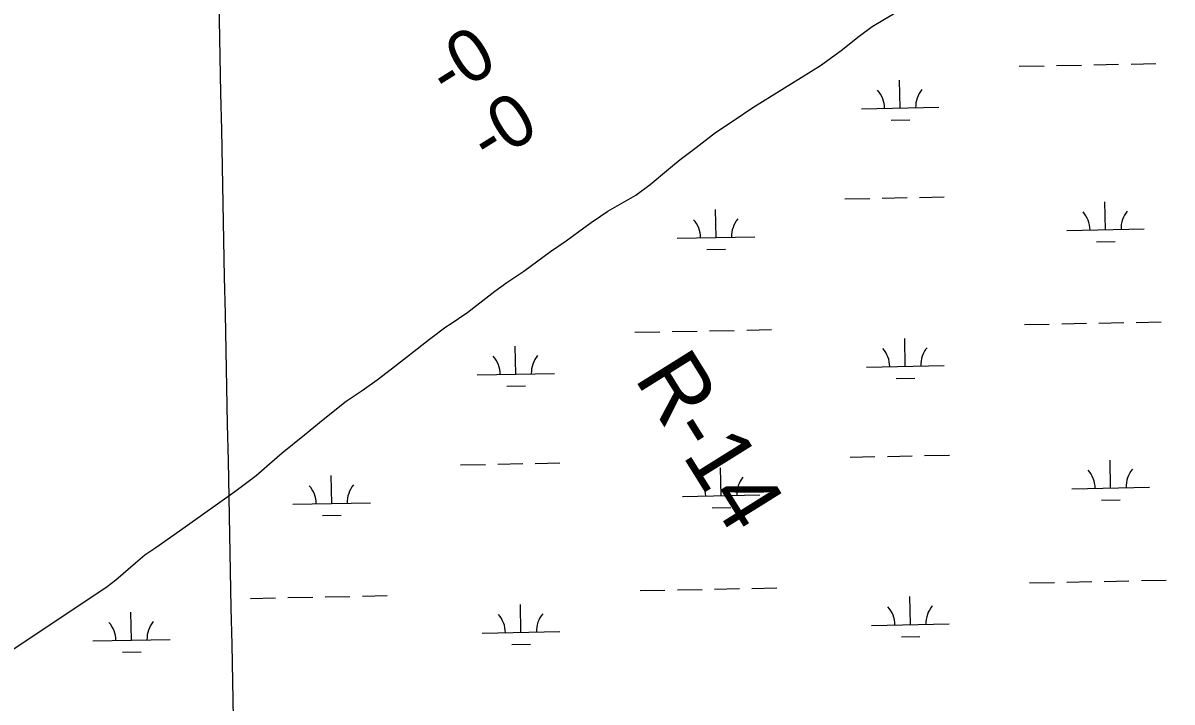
# Model space of a CAD drawing. Extents: x 3989314 to 4027622, y 243956 to 270014.
# Drawn here: x 4014361 to 4015842, y 262667 to 263542 of the extents above; entities that cross this region are included whole.
import ezdxf

# ---------------------------------------------------------------- set-up
doc = ezdxf.new("R2010")
doc.units = 0
for name, color, linetype in [('V-GRID-MAJR', 7, 'Continuous'), ('V-RIVR-EDGE', 7, 'Continuous'), ('V-RIVR-RANG', 7, 'Continuous'), ('V-RIVR-RANG-IDEN', 7, 'Continuous'), ('V-WETL-SWMP', 7, 'Continuous')]:
    doc.layers.add(name, color=color, linetype=linetype)

msp = doc.modelspace()

# ---------------------------------------------------------------- linework, layer by layer
at = {"layer": 'V-GRID-MAJR'}
msp.add_spline([(4014889.957, 249819.943), (4014768.3740000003, 255876.52300000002), (4014646.73, 261936.18600000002), (4014525.085, 267995.84), (4014525.023, 267998.933)], degree=3, dxfattribs=at)
at = {"layer": 'V-RIVR-EDGE'}
for points in [[(4015301.6890000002, 263432.50800000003), (4015388.84, 263486.77), (4015415.296, 263506.011), (4015438.457, 263524.455), (4015455.14, 263536.944), (4015482.843, 263553.533), (4015498.8340000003, 263564.506), (4015548.848, 263591.48), (4015574.159, 263608.567), (4015619.535, 263642.422), (4015635.525, 263653.397), (4015658.145, 263667.487), (4015684.278, 263682.368), (4015736.512, 263710.819), (4015785.058, 263740.232), (4015814.1070000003, 263758.318), (4015841.3880000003, 263775.575), (4015862.923, 263789.909)], [(4014268.1350000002, 262681.713), (4014380.452, 262756.119), (4014469.703, 262816.007), (4014480.824, 262824.25800000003), (4014506.0330000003, 262846.151), (4014518.296, 262856.559), (4014532.509, 262866.265), (4014570.059, 262892.666), (4014634.062, 262938.09), (4014661.642, 262958.613), (4014678.829, 262973.928), (4014695.116, 262988.172), (4014724.065, 263011.067), (4014747.912, 263030.80700000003), (4014777.747, 263054.335), (4014798.3910000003, 263068.038), (4014817.511, 263081.993), (4014835.978, 263095.966), (4014851.344, 263108.265), (4014869.145, 263121.816), (4014885.179, 263134.536), (4014906.0870000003, 263150.197), (4014911.6350000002, 263153.777), (4014934.503, 263169.174), (4014969.231, 263196.298), (4014984.788, 263207.281), (4015006.544, 263221.83), (4015041.011, 263247.213), (4015061, 263260.931), (4015077.241, 263273.20900000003), (4015093.242, 263284.62), (4015105.237, 263292.851), (4015114.7800000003, 263299.173), (4015150.665, 263319.936), (4015169.345, 263333.684), (4015192.756, 263353.43700000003), (4015208.128, 263365.952), (4015228.373, 263381.193), (4015253.524, 263400.684), (4015276.384, 263415.643), (4015301.6890000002, 263432.50800000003)]]:
    msp.add_lwpolyline(points, dxfattribs=at)
at = {"layer": 'V-WETL-SWMP'}
for p, q in [((4015740.8823413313, 263487.6871900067), (4015772.87598857, 263488.3247920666)), ((4015788.872812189, 263488.6435930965), (4015820.8664594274, 263489.28119515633)), ((4015644.901399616, 263485.774383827), (4015676.8950468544, 263486.41198588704)), ((4015692.891870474, 263486.73078691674), (4015724.885517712, 263487.36838897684)), ((4015491.3511274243, 263431.96220177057), (4015490.6338251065, 263467.95505491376)), ((4015441.3610536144, 263430.9659485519), (4015541.341201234, 263432.9584549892)), ((4015479.6609733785, 263416.29516441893), (4015503.6562088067, 263416.77336596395)), ((4015420.2576906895, 263315.0904586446), (4015452.2513379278, 263315.7280607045)), ((4015468.2481615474, 263316.04686173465), (4015500.2418087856, 263316.6844637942)), ((4015516.2386324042, 263317.0032648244), (4015548.232279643, 263317.640866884)), ((4015755.9603369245, 263275.341464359), (4015755.2430346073, 263311.3343175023)), ((4015254.151977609, 263265.34091515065), (4015253.434675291, 263301.33376829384)), ((4015204.161903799, 263264.344661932), (4015304.1420514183, 263266.3371683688)), ((4015705.970263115, 263274.3452111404), (4015805.950410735, 263276.33771757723)), ((4015744.2701828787, 263259.6744270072), (4015768.2654183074, 263260.15262855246)), ((4015242.4618235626, 263249.6738777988), (4015266.457058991, 263250.152079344)), ((4015651.5299704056, 263153.16542773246), (4015683.5236176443, 263153.80302979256)), ((4015699.5204412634, 263154.12183082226), (4015731.514088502, 263154.7594328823)), ((4015747.510912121, 263155.07823391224), (4015779.5045593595, 263155.71583597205)), ((4015795.5013829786, 263156.034637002), (4015827.4950302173, 263156.67223906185)), ((4015149.72161109, 263143.1648785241), (4015181.7152583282, 263143.8024805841)), ((4015197.7120819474, 263144.1212816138), (4015229.7057291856, 263144.75888367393)), ((4015245.702552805, 263145.0776847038), (4015277.6962000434, 263145.7152867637)), ((4015293.6930236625, 263146.0340877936), (4015325.686670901, 263146.6716898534)), ((4015497.9796982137, 263099.35324567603), (4015497.262395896, 263135.3460988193)), ((4014996.1713388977, 263089.35269646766), (4014995.4540365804, 263125.34554961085)), ((4014946.181265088, 263088.356443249), (4015046.1614127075, 263090.3489496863)), ((4015447.989624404, 263098.3569924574), (4015547.9697720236, 263100.3494988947)), ((4014984.481184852, 263073.685659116), (4015008.47642028, 263074.16386066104)), ((4015486.2895441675, 263083.68620832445), (4015510.2847795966, 263084.16440986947)), ((4015522.8672031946, 262984.3943087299), (4015554.860850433, 262985.0319107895)), ((4014925.0779021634, 262972.4809533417), (4014957.0715494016, 262973.11855540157)), ((4014973.068373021, 262973.43735643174), (4015005.062020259, 262974.0749584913)), ((4015021.0588438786, 262974.3937595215), (4015053.052491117, 262975.0313615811)), ((4015426.8862614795, 262982.48150255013), (4015458.879908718, 262983.11910461)), ((4015474.8767323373, 262983.4379056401), (4015506.8703795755, 262984.07550769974)), ((4015762.588907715, 262942.73250826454), (4015761.871605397, 262978.72536140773)), ((4014758.9721890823, 262922.73140984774), (4014758.254886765, 262958.72426299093)), ((4015260.7805483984, 262932.73195905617), (4015260.0632460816, 262968.72481219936)), ((4015712.5988339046, 262941.7362550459), (4015812.5789815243, 262943.7287614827)), ((4015210.7904745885, 262931.7357058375), (4015310.7706222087, 262933.7282122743)), ((4015750.8987536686, 262927.0654709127), (4015774.893989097, 262927.5436724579)), ((4014708.9821152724, 262921.7351566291), (4014808.962262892, 262923.7276630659)), ((4015249.0903943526, 262917.0649217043), (4015273.085629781, 262917.54312324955)), ((4014747.282035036, 262907.0643724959), (4014771.277270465, 262907.5425740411)), ((4015706.1490120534, 262821.5128747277), (4015738.142659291, 262822.1504767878)), ((4015754.1394829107, 262822.46927781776), (4015786.133130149, 262823.10687987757)), ((4015802.129953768, 262823.4256809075), (4015834.123601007, 262824.0632829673)), ((4015156.3501818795, 262810.55592242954), (4015188.3438291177, 262811.19352448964)), ((4015204.3406527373, 262811.51232551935), (4015236.3342999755, 262812.1499275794)), ((4015252.331123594, 262812.4687286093), (4015284.324770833, 262813.1063306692)), ((4015300.321594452, 262813.42513169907), (4015332.3152416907, 262814.06273375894)), ((4015658.158541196, 262820.556471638), (4015690.152188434, 262821.1940736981)), ((4014654.5418225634, 262800.55537322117), (4014686.535469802, 262801.1929752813)), ((4014702.5322934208, 262801.5117763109), (4014734.5259406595, 262802.149378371)), ((4014750.5227642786, 262802.46817940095), (4014782.5164115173, 262803.10578146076)), ((4014798.513235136, 262803.4245824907), (4014830.5068823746, 262804.0621845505)), ((4015002.799909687, 262756.7437403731), (4015002.08260737, 262792.73659351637)), ((4015504.6082690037, 262766.74428958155), (4015503.8909666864, 262802.73714272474)), ((4014500.991550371, 262746.74319116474), (4014500.274248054, 262782.73604430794)), ((4015454.6181951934, 262765.7480363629), (4015554.5983428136, 262767.74054280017)), ((4014451.0014765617, 262745.74693794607), (4014550.9816241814, 262747.73944438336)), ((4014952.8098358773, 262755.7474871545), (4015052.789983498, 262757.7399935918)), ((4015492.9181149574, 262751.0772522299), (4015516.9133503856, 262751.5554537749)), ((4014991.109755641, 262741.07670302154), (4015015.10499107, 262741.55490456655)), ((4014489.301396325, 262731.0761538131), (4014513.296631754, 262731.5543553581))]:
    msp.add_line(p, q, dxfattribs=at)
for points in [[(4014380.452, 262756.119), (4014469.703, 262816.007), (4014480.823, 262824.259), (4014506.032, 262846.151), (4014518.2970000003, 262856.559), (4014532.5100000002, 262866.265), (4014570.06, 262892.666), (4014634.061, 262938.09), (4014661.6410000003, 262958.614), (4014678.828, 262973.928), (4014695.117, 262988.17100000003), (4014724.0640000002, 263011.066), (4014747.9110000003, 263030.80700000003), (4014777.747, 263054.335), (4014798.3910000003, 263068.037), (4014817.511, 263081.993), (4014835.977, 263095.966), (4014851.345, 263108.265), (4014869.146, 263121.817), (4014885.179, 263134.537), (4014906.088, 263150.19800000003), (4014911.6350000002, 263153.778), (4014934.504, 263169.174), (4014969.2320000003, 263196.298), (4014984.787, 263207.282), (4015006.543, 263221.831), (4015041.011, 263247.214), (4015061, 263260.931), (4015077.241, 263273.20900000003), (4015093.242, 263284.62), (4015105.236, 263292.85), (4015114.7800000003, 263299.174), (4015150.666, 263319.936), (4015169.345, 263333.684), (4015192.756, 263353.436), (4015208.128, 263365.953), (4015228.372, 263381.194), (4015253.524, 263400.684), (4015276.383, 263415.643), (4015301.69, 263432.509), (4015388.839, 263486.76900000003), (4015415.295, 263506.01), (4015438.4560000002, 263524.456), (4015455.139, 263536.943), (4015482.842, 263553.533)], [(4014268.1350000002, 262681.714), (4014380.452, 262756.119)]]:
    msp.add_lwpolyline(points, dxfattribs=at)
for centre, radius, start, end in [((4015436.109697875, 263431.3361916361), 35.24628790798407, 0.3698775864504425, 41.913535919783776), ((4015546.5736360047, 263433.53762975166), 35.246287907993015, 140.36987458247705, 181.91353291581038), ((4015700.7189073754, 263274.7154542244), 35.24628790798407, 0.3698775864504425, 41.913535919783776), ((4015811.1828455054, 263276.9168923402), 35.246287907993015, 140.36987458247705, 181.91353291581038), ((4015198.9105480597, 263264.71490501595), 35.24628790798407, 0.3698775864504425, 41.913535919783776), ((4015309.374486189, 263266.9163431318), 35.246287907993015, 140.36987458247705, 181.91353291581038), ((4015442.738268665, 263098.72723554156), 35.24628790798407, 0.3698775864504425, 41.913535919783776), ((4015553.202206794, 263100.9286736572), 35.246287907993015, 140.36987458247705, 181.91353291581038), ((4014940.9299093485, 263088.7266863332), 35.24628790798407, 0.3698775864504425, 41.913535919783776), ((4015051.393847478, 263090.9281244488), 35.246287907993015, 140.36987458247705, 181.91353291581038), ((4015205.539118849, 262932.10594892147), 35.24628790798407, 0.3698775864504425, 41.913535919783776), ((4015316.0030569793, 262934.30738703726), 35.246287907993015, 140.36987458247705, 181.91353291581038), ((4015707.3474781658, 262942.10649812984), 35.24628790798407, 0.3698775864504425, 41.913535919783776), ((4015817.8114162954, 262944.3079362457), 35.246287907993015, 140.36987458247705, 181.91353291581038), ((4014703.730759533, 262922.10539971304), 35.24628790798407, 0.3698775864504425, 41.913535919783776), ((4014814.1946976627, 262924.3068378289), 35.246287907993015, 140.36987458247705, 181.91353291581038), ((4014947.558480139, 262756.1177302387), 35.24628790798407, 0.3698775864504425, 41.913535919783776), ((4015058.0224182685, 262758.31916835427), 35.246287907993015, 140.36987458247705, 181.91353291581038), ((4015449.3668394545, 262766.1182794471), 35.24628790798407, 0.3698775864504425, 41.913535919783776), ((4015559.830777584, 262768.3197175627), 35.246287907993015, 140.36987458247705, 181.91353291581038), ((4014445.7501208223, 262746.1171810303), 35.24628790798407, 0.3698775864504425, 41.913535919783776), ((4014556.214058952, 262748.3186191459), 35.246287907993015, 140.36987458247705, 181.91353291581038)]:
    msp.add_arc(centre, radius, start, end, dxfattribs=at)

# ---------------------------------------------------------------- texts
at = {"layer": 'V-RIVR-RANG'}
for p in [(4014908.2956387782, 263442.3926892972), (4014961.495638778, 263357.7026892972)]:
    msp.add_text('-0', height=67, rotation=31.97488888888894, dxfattribs=at).set_placement(p)
at = {"layer": 'V-RIVR-RANG-IDEN'}
msp.add_text('R-14 ', height=82.99999800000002, rotation=301.962005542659, dxfattribs=at).set_placement((4015148.0717203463, 263084.31997778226))

doc.saveas('drawing.dxf')
